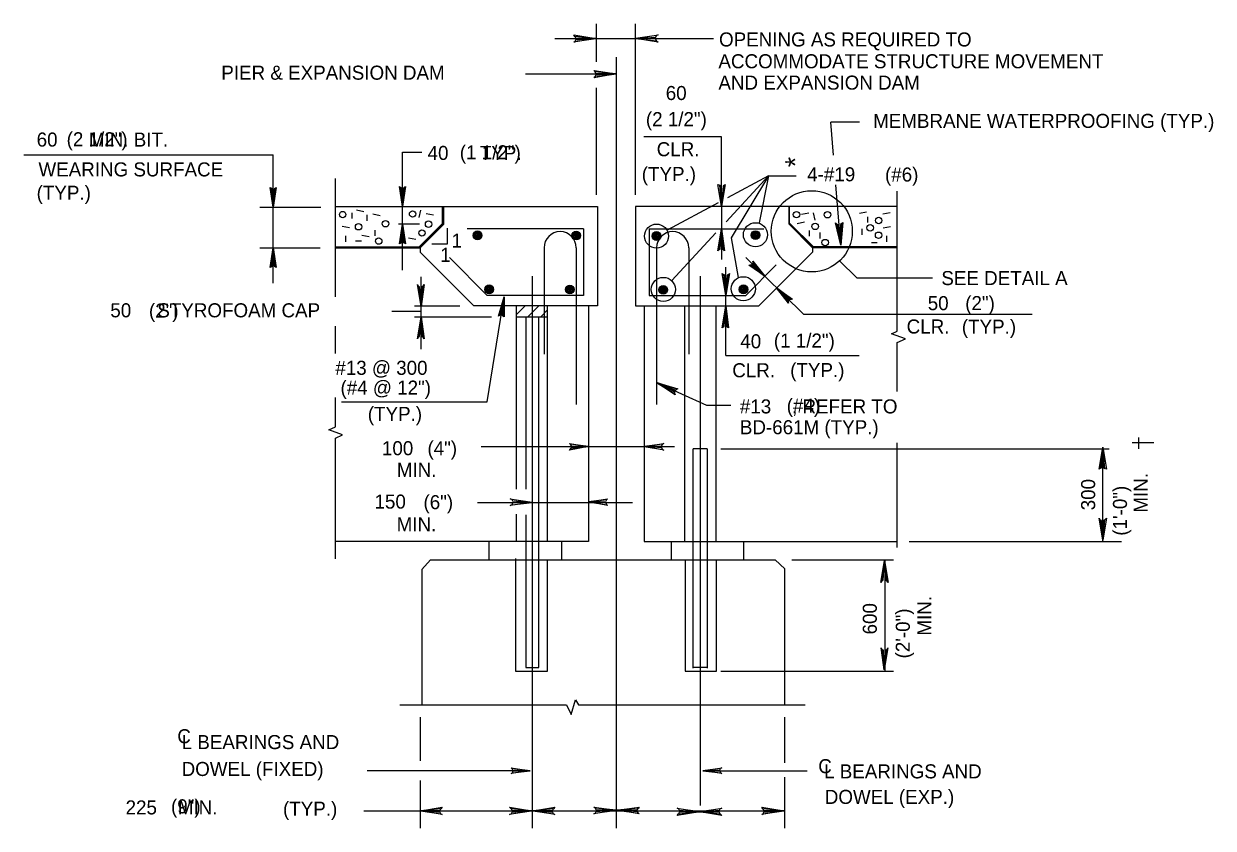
# Model space of a CAD drawing. Extents: x 638653 to 642302, y 298557 to 300414.
# Drawn here: x 641852 to 642106.1, y 300034.5 to 300206.3 of the extents above; entities that cross this region are included whole.
import ezdxf

# ---------------------------------------------------------------- set-up
doc = ezdxf.new("R2010")
doc.units = 0
doc.layers.add('1', color=7, linetype='Continuous')

msp = doc.modelspace()

# ---------------------------------------------------------------- linework, layer by layer
at = {"layer": '1'}
for p, q in [((641974.39, 300198.18), (641974.39, 300206.28)), ((641982.67, 300169.79), (641982.67, 300206.28)), ((641965.43, 300203.12), (641982.67, 300203.12)), ((641970.95, 300203.12), (641973.92, 300203.12)), ((641985.64, 300203.12), (641986.58, 300203.12)), ((641986.58, 300203.12), (641999.34, 300203.12)), ((641978.61, 300034.54), (641978.61, 300199.15)), ((641959.2, 300195.56), (641978.54, 300195.56)), ((641975.57, 300195.56), (641978.54, 300195.56)), ((641974.39, 300169.79), (641974.39, 300192.58)), ((642030.52, 300185.27), (642024.41, 300185.27)), ((642024.99, 300178.23), (642024.41, 300185.27)), ((642001.09, 300182.14), (641984.5, 300182.14)), ((642001.09, 300167.29), (642001.09, 300182.14)), ((641852.05, 300178.3), (641896.42, 300178.3)), ((641893.77, 300178.3), (641905.33, 300178.3)), ((641905.33, 300167.13), (641905.33, 300178.3)), ((641932.95, 300167.29), (641932.95, 300178.85)), ((641932.95, 300178.85), (641937.08, 300178.85)), ((641918.61, 300147.95), (641918.61, 300173.23)), ((642011.09, 300173.84), (642002.02, 300164.01)), ((642011.09, 300173.84), (642002.36, 300169.15)), ((642011.09, 300173.84), (642003.14, 300160.59)), ((642011.09, 300173.84), (642009.07, 300163.79)), ((642011.09, 300173.84), (642017.02, 300173.84)), ((642026.58, 300158.98), (642025.51, 300171.93)), ((642038.61, 300140.66), (642038.61, 300170.57)), ((642000.35, 300168.06), (641989.43, 300162.19)), ((641902.46, 300167.13), (641915.49, 300167.13)), ((641905.33, 300158.47), (641905.33, 300167.13)), ((641918.61, 300167.29), (641974.55, 300167.29)), ((641922.18, 300164.68), (641922.18, 300165.93)), ((641924.69, 300166.16), (641923.12, 300166.48)), ((641925.39, 300164.21), (641925.39, 300165.46)), ((641928.13, 300165.3), (641926.56, 300165.62)), ((641932.95, 300163.49), (641932.95, 300167.29)), ((641936.5, 300164.91), (641936.82, 300166.48)), ((641939.56, 300165.42), (641937.99, 300165.73)), ((641941.49, 300163.49), (641941.49, 300167.29)), ((641941.73, 300163.49), (641941.73, 300167.29)), ((641974.55, 300167.29), (641974.55, 300146.07)), ((641982.67, 300167.29), (641982.67, 300146.07)), ((642038.61, 300167.29), (641982.67, 300167.29)), ((642001.09, 300167.29), (642001.09, 300155.92)), ((642015.49, 300163.49), (642015.49, 300167.29)), ((642015.61, 300163.49), (642015.61, 300167.29)), ((642019.7, 300165.85), (642018.13, 300165.54)), ((642021.03, 300164.36), (642020.72, 300165.93)), ((642030.5, 300165.85), (642032.06, 300166.16)), ((642032.3, 300163.82), (642032.3, 300165.07)), ((642035.51, 300165.69), (642037.07, 300166.01)), ((641921.63, 300162.72), (641920.07, 300163.03)), ((641936.58, 300163.49), (641932.08, 300163.49)), ((641932.95, 300153.7), (641932.95, 300163.49)), ((641936.49, 300158.68), (641941.52, 300163.71)), ((641936.59, 300158.59), (641941.62, 300163.61)), ((641936.71, 300158.47), (641941.73, 300163.49)), ((641942.49, 300162.66), (641942.49, 300159.23)), ((641971.6, 300162.52), (641946.71, 300162.52)), ((641971.6, 300162.52), (641971.6, 300148.25)), ((641985.62, 300162.52), (641985.62, 300148.25)), ((641985.62, 300162.52), (642010.07, 300162.52)), ((642020.51, 300158.47), (642015.49, 300163.49)), ((642020.57, 300158.52), (642015.54, 300163.55)), ((642020.68, 300158.64), (642015.66, 300163.66)), ((642017.23, 300163.66), (642018.8, 300163.97)), ((642031.05, 300162.48), (642031.05, 300161.23)), ((642035.59, 300162.72), (642037.15, 300163.03)), ((641920.85, 300159.75), (641920.85, 300161)), ((641924.14, 300159.9), (641922.89, 300159.9)), ((641924.22, 300161.16), (641925.78, 300160.84)), ((641927.03, 300162.25), (641927.03, 300161)), ((641935.76, 300160.22), (641934.19, 300160.53)), ((641999.85, 300161.65), (641990.48, 300151.48)), ((642003.14, 300160.59), (642004.59, 300152.14)), ((642019.86, 300160.92), (642019.86, 300162.17)), ((642022.05, 300161.7), (642022.05, 300160.45)), ((642036.37, 300159.75), (642036.37, 300161)), ((641902.46, 300158.47), (641915.33, 300158.47)), ((641905.33, 300150.92), (641905.33, 300158.47)), ((641918.61, 300158.63), (641936.71, 300158.63)), ((641918.61, 300158.47), (641936.71, 300158.47)), ((641936.71, 300158.47), (641936.71, 300157.55)), ((641948.2, 300146.07), (641936.71, 300157.55)), ((641942.49, 300159.23), (641939.21, 300159.23)), ((641963.16, 300158.47), (641963.16, 300135.78)), ((641970.02, 300158.47), (641970.02, 300124.97)), ((641987.2, 300158.47), (641987.2, 300124.97)), ((641994.06, 300158.47), (641994.06, 300135.78)), ((642009.02, 300146.07), (642020.51, 300157.55)), ((642038.61, 300158.67), (642020.51, 300158.67)), ((642038.61, 300158.47), (642020.51, 300158.47)), ((642020.51, 300158.47), (642020.51, 300157.55)), ((642033.08, 300159.59), (642034.33, 300159.59)), ((641950.99, 300148.25), (641942.94, 300156.41)), ((642006.23, 300148.25), (642012.72, 300154.83)), ((642006.25, 300156.39), (642018.56, 300144.25)), ((642026.28, 300155.66), (642029.94, 300152.05)), ((641936.9, 300148.41), (641936.9, 300152.26)), ((641960.64, 300152.37), (641960.64, 300106)), ((641996.5, 300152.37), (641996.5, 300039.4)), ((642001.95, 300135.44), (642001.95, 300154.29)), ((642029.94, 300152.05), (642046.13, 300152.05)), ((641936.9, 300145.91), (641936.9, 300148.41)), ((641971.6, 300148.25), (641950.99, 300148.25)), ((641951, 300125.57), (641954.66, 300147.95)), ((641985.62, 300148.25), (642006.23, 300148.25)), ((641930.63, 300144.9), (641936.74, 300144.9)), ((641935.51, 300146.07), (641945.18, 300146.07)), ((641936.9, 300136.83), (641936.9, 300146.07)), ((641974.55, 300146.07), (641948.2, 300146.07)), ((641957.2, 300144.11), (641959.16, 300146.07)), ((641957.2, 300146.07), (641957.2, 300106.91)), ((641959.7, 300143.72), (641962.05, 300146.07)), ((641962.52, 300143.8), (641963.92, 300145.21)), ((641963.92, 300095.73), (641963.92, 300146.07)), ((641972.67, 300146.07), (641972.67, 300095.73)), ((641982.67, 300146.07), (642009.02, 300146.07)), ((641984.55, 300146.07), (641984.55, 300095.73)), ((641993.14, 300146.07), (641993.14, 300095.73)), ((641999.86, 300146.07), (641999.86, 300095.73)), ((641935.51, 300143.72), (641951.93, 300143.72)), ((641957.2, 300143.72), (641963.92, 300143.72)), ((641959.24, 300143.72), (641959.24, 300106.91)), ((641962.05, 300068.85), (641962.05, 300143.72)), ((642018.56, 300144.25), (642067.4, 300144.25)), ((641918.61, 300135.89), (641918.61, 300141.69)), ((642038.61, 300127.77), (642038.61, 300138.23)), ((642001.95, 300135.44), (642030.45, 300135.44)), ((641987.2, 300129.68), (641997.88, 300124.86)), ((641918.61, 300120.26), (641918.61, 300126.5)), ((641919.92, 300125.57), (641951, 300125.57)), ((641997.88, 300124.86), (642003.07, 300124.86)), ((641918.61, 300120.24), (641918.61, 300121.14)), ((641918.61, 300092.08), (641918.61, 300117.81)), ((641918.61, 300115.29), (641918.61, 300117.79)), ((642038.61, 300094.45), (642038.61, 300116.85)), ((642093.42, 300116.8), (642088.79, 300116.8)), ((642090.19, 300115.53), (642090.19, 300117.95)), ((641949.7, 300116.04), (641968.77, 300116.04)), ((641968.77, 300116.04), (641991.05, 300116.04)), ((641986.11, 300116.04), (641988.3, 300116.04)), ((641995.02, 300068.69), (641995.02, 300115.57)), ((641997.99, 300115.57), (641995.02, 300115.57)), ((641997.99, 300115.57), (641997.99, 300068.69)), ((642000.95, 300115.57), (642083.83, 300115.57)), ((642000.95, 300115.57), (642063.94, 300115.57)), ((642082.49, 300095.88), (642082.49, 300115.57)), ((641948.92, 300104.08), (641960.64, 300104.08)), ((641960.64, 300106), (641960.64, 300102.2)), ((641960.64, 300104.08), (641982.05, 300104.08)), ((641969.08, 300104.08), (641974.08, 300104.08)), ((641957.2, 300101.57), (641957.2, 300095.73)), ((641959.24, 300101.43), (641959.24, 300068.85)), ((641960.64, 300102.2), (641960.64, 300034.54)), ((641972.67, 300095.73), (641918.61, 300095.73)), ((641951.42, 300091.82), (641951.42, 300095.73)), ((641966.89, 300095.73), (641966.89, 300091.82)), ((641984.55, 300095.73), (642038.61, 300095.73)), ((641990.33, 300095.73), (641990.33, 300091.82)), ((642005.8, 300091.82), (642005.8, 300095.73)), ((642041.11, 300095.73), (642086.51, 300095.73)), ((641938.92, 300091.82), (641937.05, 300089.79)), ((641938.92, 300091.82), (641988.61, 300091.82)), ((641957.05, 300092.13), (641957.05, 300068.07)), ((641963.92, 300068.07), (641963.92, 300091.82)), ((641986.11, 300091.82), (642012.52, 300091.82)), ((641993.3, 300091.66), (641993.3, 300068.07)), ((642000.02, 300068.07), (642000.02, 300091.66)), ((642012.52, 300091.82), (642014.55, 300089.94)), ((642016.11, 300091.82), (642037.8, 300091.82)), ((642036, 300068.18), (642036, 300091.61)), ((641937.05, 300089.79), (641937.05, 300060.88)), ((642014.55, 300060.88), (642014.55, 300089.94)), ((641959.24, 300068.85), (641962.05, 300068.85)), ((641959.24, 300068.85), (641962.05, 300068.85)), ((641997.99, 300068.85), (641995.02, 300068.85)), ((641957.05, 300068.07), (641963.92, 300068.07)), ((641993.3, 300068.07), (642000.02, 300068.07)), ((642000.95, 300068.07), (642037.8, 300068.07)), ((641932.36, 300060.88), (641967.99, 300060.88)), ((641970.49, 300060.88), (642018.92, 300060.88)), ((641972.67, 300060.88), (641972.67, 300060.88)), ((641936.74, 300048.91), (641936.74, 300058.23)), ((642014.55, 300048.47), (642014.55, 300058.23)), ((641960.17, 300046.82), (641925.41, 300046.82)), ((641997.05, 300046.82), (642019.38, 300046.82)), ((641936.74, 300034.54), (641936.74, 300044.71)), ((642014.55, 300034.54), (642014.55, 300045.41)), ((641924.7, 300038.22), (641994.7, 300038.22)), ((641985.64, 300038.22), (642014.39, 300038.22))]:
    msp.add_line(p, q, dxfattribs=at)
for points in [[(641969.7, 300203.59), (641969.86, 300203.28), (641974.24, 300203.12), (641969.7, 300203.59), (641969.55, 300203.9), (641974.24, 300203.12), (641969.86, 300202.81), (641969.7, 300202.5), (641974.24, 300203.12), (641969.55, 300202.34), (641969.7, 300202.5)], [(641987.2, 300202.65), (641987.05, 300202.97), (641982.67, 300203.12), (641987.2, 300202.65), (641987.52, 300202.34), (641982.67, 300203.12), (641987.05, 300203.44), (641987.2, 300203.75), (641982.67, 300203.12), (641987.52, 300203.9), (641987.2, 300203.75)], [(641974.01, 300196.02), (641974.17, 300195.71), (641978.54, 300195.56), (641974.01, 300196.02), (641973.85, 300196.34), (641978.54, 300195.56), (641974.17, 300195.24), (641974.01, 300194.93), (641978.54, 300195.56), (641973.85, 300194.77), (641974.01, 300194.93)], [(641905.8, 300171.19), (641905.49, 300171.04), (641905.33, 300167.13), (641905.8, 300171.19), (641905.95, 300171.35), (641905.33, 300167.13), (641905.17, 300171.04), (641904.86, 300171.19), (641905.33, 300167.13), (641904.7, 300171.35), (641904.86, 300171.19)], [(641933.42, 300171.35), (641933.1, 300171.19), (641932.95, 300167.29), (641933.42, 300171.35), (641933.57, 300171.51), (641932.95, 300167.29), (641932.79, 300171.19), (641932.48, 300171.35), (641932.95, 300167.29), (641932.32, 300171.51), (641932.48, 300171.35)], [(642001.72, 300171.82), (642001.4, 300171.66), (642001.09, 300167.29), (642001.72, 300171.82), (642001.87, 300171.98), (642001.09, 300167.29), (642000.94, 300171.66), (642000.62, 300171.82), (642001.09, 300167.29), (642000.31, 300171.98), (642000.62, 300171.82)], [(641932.48, 300159.43), (641932.79, 300159.59), (641932.95, 300163.49), (641932.48, 300159.43), (641932.32, 300159.27), (641932.95, 300163.49), (641933.1, 300159.59), (641933.42, 300159.43), (641932.95, 300163.49), (641933.57, 300159.27), (641933.42, 300159.43)], [(642000.47, 300157.99), (642000.78, 300158.14), (642001.09, 300162.52), (642000.47, 300157.99), (642000.31, 300157.83), (642001.09, 300162.52), (642001.25, 300158.14), (642001.56, 300157.99), (642001.09, 300162.52), (642001.72, 300157.83), (642001.56, 300157.99)], [(642026.78, 300163.63), (642026.46, 300163.43), (642026.58, 300158.98), (642026.78, 300163.63), (642026.96, 300163.88), (642026.58, 300158.98), (642026, 300163.39), (642025.66, 300163.52), (642026.58, 300158.98), (642025.41, 300163.75), (642025.66, 300163.52)], [(641904.86, 300154.41), (641905.17, 300154.56), (641905.33, 300158.47), (641904.86, 300154.41), (641904.7, 300154.25), (641905.33, 300158.47), (641905.49, 300154.56), (641905.8, 300154.41), (641905.33, 300158.47), (641905.95, 300154.25), (641905.8, 300154.41)], [(642007.79, 300155.41), (642007.69, 300155.07), (642010.31, 300152.38), (642007.79, 300155.41), (642007.78, 300155.63), (642010.31, 300152.38), (642007.48, 300154.84), (642007.15, 300154.72), (642010.31, 300152.38), (642006.93, 300154.72), (642007.15, 300154.72)], [(642002.58, 300152.78), (642002.27, 300152.62), (642001.95, 300148.25), (642002.58, 300152.78), (642002.74, 300152.94), (642001.95, 300148.25), (642001.8, 300152.62), (642001.49, 300152.78), (642001.95, 300148.25), (642001.17, 300152.94), (642001.49, 300152.78)], [(641937.37, 300150.29), (641937.06, 300150.13), (641936.9, 300145.91), (641937.37, 300150.29), (641937.53, 300150.6), (641936.9, 300145.91), (641936.59, 300150.13), (641936.28, 300150.29), (641936.9, 300145.91), (641936.12, 300150.6), (641936.28, 300150.29)], [(642015.33, 300146.84), (642015.44, 300147.17), (642012.84, 300149.89), (642015.33, 300146.84), (642015.34, 300146.62), (642012.84, 300149.89), (642015.66, 300147.4), (642015.98, 300147.52), (642012.84, 300149.89), (642016.21, 300147.52), (642015.98, 300147.52)], [(641953.6, 300144), (641953.93, 300144.11), (641954.66, 300147.95), (641953.6, 300144), (641953.42, 300143.87), (641954.66, 300147.95), (641954.24, 300144.06), (641954.52, 300143.86), (641954.66, 300147.95), (641954.65, 300143.68), (641954.52, 300143.86)], [(642001.33, 300141.54), (642001.64, 300141.69), (642001.95, 300146.07), (642001.33, 300141.54), (642001.17, 300141.38), (642001.95, 300146.07), (642002.11, 300141.69), (642002.42, 300141.54), (642001.95, 300146.07), (642002.58, 300141.38), (642002.42, 300141.54)], [(641936.28, 300139.35), (641936.59, 300139.5), (641936.9, 300143.72), (641936.28, 300139.35), (641936.12, 300139.04), (641936.9, 300143.72), (641937.06, 300139.5), (641937.37, 300139.35), (641936.9, 300143.72), (641937.53, 300139.04), (641937.37, 300139.35)], [(642038.61, 300138.23), (642040.33, 300139.01), (642037.36, 300140.1), (642038.61, 300140.66)], [(641991.1, 300127.28), (641991.08, 300127.63), (641987.2, 300129.68), (641991.1, 300127.28), (641991.18, 300127.08), (641987.2, 300129.68), (641991.27, 300128.06), (641991.54, 300128.28), (641987.2, 300129.68), (641991.74, 300128.36), (641991.54, 300128.28)], [(641918.61, 300117.81), (641920.15, 300118.51), (641917.18, 300119.6), (641918.61, 300120.24)], [(641968.77, 300116.5), (641968.92, 300116.19), (641972.67, 300116.04), (641968.77, 300116.5), (641968.61, 300116.66), (641972.67, 300116.04), (641968.92, 300115.72), (641968.77, 300115.57), (641972.67, 300116.04), (641968.61, 300115.25), (641968.77, 300115.57)], [(641988.45, 300115.41), (641988.3, 300115.72), (641984.55, 300116.04), (641988.45, 300115.41), (641988.77, 300115.25), (641984.55, 300116.04), (641988.3, 300116.19), (641988.45, 300116.5), (641984.55, 300116.04), (641988.77, 300116.66), (641988.45, 300116.5)], [(642081.87, 300111.35), (642082.18, 300111.51), (642082.49, 300115.88), (642081.87, 300111.35), (642081.71, 300111.19), (642082.49, 300115.88), (642082.65, 300111.51), (642082.96, 300111.35), (642082.49, 300115.88), (642083.28, 300111.19), (642082.96, 300111.35)], [(641956.27, 300104.71), (641956.42, 300104.4), (641960.64, 300104.08), (641956.27, 300104.71), (641955.95, 300104.86), (641960.64, 300104.08), (641956.42, 300103.93), (641956.27, 300103.61), (641960.64, 300104.08), (641955.95, 300103.46), (641956.27, 300103.61)], [(641976.58, 300103.61), (641976.42, 300103.93), (641972.67, 300104.24), (641976.58, 300103.61), (641976.74, 300103.46), (641972.67, 300104.24), (641976.42, 300104.4), (641976.58, 300104.71), (641972.67, 300104.24), (641976.74, 300104.86), (641976.58, 300104.71)], [(642082.96, 300100.41), (642082.65, 300100.26), (642082.49, 300096.04), (642082.96, 300100.41), (642083.28, 300100.73), (642082.49, 300096.04), (642082.18, 300100.26), (642081.87, 300100.41), (642082.49, 300096.04), (642081.71, 300100.73), (642081.87, 300100.41)], [(642035.27, 300087.34), (642035.58, 300087.49), (642035.89, 300091.71), (642035.27, 300087.34), (642035.11, 300087.03), (642035.89, 300091.71), (642036.05, 300087.49), (642036.36, 300087.34), (642035.89, 300091.71), (642036.67, 300087.03), (642036.36, 300087.34)], [(642036.41, 300072.71), (642036.1, 300072.55), (642035.79, 300068.33), (642036.41, 300072.71), (642036.57, 300073.02), (642035.79, 300068.33), (642035.63, 300072.55), (642035.32, 300072.71), (642035.79, 300068.33), (642035.16, 300073.02), (642035.32, 300072.71)], [(641967.99, 300060.88), (641968.92, 300058.85), (641969.86, 300061.98), (641970.49, 300060.88)], [(641956.27, 300047.29), (641956.42, 300046.98), (641960.17, 300046.82), (641956.27, 300047.29), (641956.11, 300047.44), (641960.17, 300046.82), (641956.42, 300046.66), (641956.42, 300046.35), (641960.17, 300046.82), (641956.11, 300046.19), (641956.42, 300046.35)], [(642000.95, 300046.35), (642000.8, 300046.66), (641997.05, 300046.82), (642000.95, 300046.35), (642001.11, 300046.19), (641997.05, 300046.82), (642000.8, 300046.98), (642000.8, 300047.29), (641997.05, 300046.82), (642001.11, 300047.44), (642000.8, 300047.29)], [(641941.11, 300037.6), (641940.95, 300037.91), (641936.74, 300038.22), (641941.11, 300037.6), (641941.42, 300037.44), (641936.74, 300038.22), (641940.95, 300038.38), (641941.11, 300038.69), (641936.74, 300038.22), (641941.42, 300039), (641941.11, 300038.69)], [(641956.11, 300038.69), (641956.27, 300038.38), (641960.49, 300038.22), (641956.11, 300038.69), (641955.8, 300039), (641960.49, 300038.22), (641956.27, 300037.91), (641956.11, 300037.6), (641960.49, 300038.22), (641955.8, 300037.44), (641956.11, 300037.6)], [(641965.17, 300037.6), (641965.02, 300037.91), (641960.8, 300038.22), (641965.17, 300037.6), (641965.49, 300037.44), (641960.8, 300038.22), (641965.02, 300038.38), (641965.17, 300038.69), (641960.8, 300038.22), (641965.49, 300039), (641965.17, 300038.69)], [(641974.08, 300038.85), (641974.24, 300038.54), (641978.61, 300038.38), (641974.08, 300038.85), (641973.77, 300039), (641978.61, 300038.38), (641974.24, 300038.07), (641974.08, 300037.75), (641978.61, 300038.38), (641973.77, 300037.6), (641974.08, 300037.75)], [(641983.3, 300037.75), (641983.14, 300038.07), (641978.77, 300038.38), (641983.3, 300037.75), (641983.45, 300037.6), (641978.77, 300038.38), (641983.14, 300038.54), (641983.3, 300038.85), (641978.77, 300038.38), (641983.45, 300039), (641983.3, 300038.85)], [(641991.89, 300038.69), (641992.05, 300038.38), (641996.42, 300038.07), (641991.89, 300038.69), (641991.58, 300038.85), (641996.42, 300038.07), (641992.05, 300037.91), (641991.89, 300037.6), (641996.42, 300038.07), (641991.58, 300037.29), (641991.89, 300037.6)], [(642000.8, 300037.6), (642000.64, 300037.91), (641996.42, 300038.07), (642000.8, 300037.6), (642001.11, 300037.29), (641996.42, 300038.07), (642000.64, 300038.38), (642000.8, 300038.69), (641996.42, 300038.07), (642001.11, 300038.85), (642000.8, 300038.69)], [(642009.86, 300038.69), (642010.02, 300038.38), (642014.39, 300038.22), (642009.86, 300038.69), (642009.7, 300039), (642014.39, 300038.22), (642010.02, 300037.91), (642009.86, 300037.6), (642014.39, 300038.22), (642009.7, 300037.44), (642009.86, 300037.6)]]:
    msp.add_lwpolyline(points, dxfattribs=at)
for centre, radius in [((642020.34, 300161.97), 8.66), ((641920.16, 300165.54), 0.686), ((641935.09, 300165.67), 0.686), ((642017.08, 300165.53), 0.686), ((642023.7, 300165.51), 0.686), ((642034.63, 300164.29), 0.686), ((641923.55, 300162.94), 0.686), ((641929.3, 300163.59), 0.686), ((641938.5, 300163.49), 0.686), ((641987.18, 300160.95), 2.57), ((642008.31, 300161.24), 2.57), ((642021.07, 300163.02), 0.686), ((642032.81, 300162.71), 0.686), ((641927.85, 300159.89), 0.686), ((641937.09, 300161.61), 0.686), ((641948.97, 300161.11), 0.938), ((641948.97, 300161.11), 0.781), ((641948.97, 300161.11), 0.625), ((641948.97, 300161.11), 0.469), ((641948.97, 300161.11), 0.312), ((641948.97, 300161.11), 0.156), ((641970.03, 300161.06), 0.938), ((641970.03, 300161.06), 0.781), ((641970.03, 300161.06), 0.625), ((641970.03, 300161.06), 0.469), ((641970.03, 300161.06), 0.312), ((641970.03, 300161.06), 0.156), ((641987.17, 300160.97), 0.938), ((641987.17, 300160.97), 0.781), ((641987.17, 300160.97), 0.625), ((641987.17, 300160.97), 0.469), ((641987.17, 300160.97), 0.312), ((641987.17, 300160.97), 0.156), ((642008.31, 300161.17), 0.938), ((642008.31, 300161.17), 0.781), ((642008.31, 300161.17), 0.625), ((642008.31, 300161.17), 0.469), ((642008.31, 300161.17), 0.312), ((642008.31, 300161.17), 0.156), ((642023.2, 300159.57), 0.686), ((642034.61, 300161.14), 0.686), ((642005.72, 300149.71), 2.57), ((641951.45, 300149.58), 0.938), ((641951.45, 300149.58), 0.781), ((641951.45, 300149.58), 0.625), ((641951.45, 300149.58), 0.469), ((641951.45, 300149.58), 0.312), ((641951.45, 300149.58), 0.156), ((641968.67, 300149.54), 0.938), ((641968.67, 300149.54), 0.781), ((641968.67, 300149.54), 0.625), ((641968.67, 300149.54), 0.469), ((641968.67, 300149.54), 0.312), ((641968.67, 300149.54), 0.156), ((641988.64, 300149.57), 2.57), ((641988.62, 300149.47), 0.938), ((641988.62, 300149.47), 0.781), ((641988.62, 300149.47), 0.625), ((641988.62, 300149.47), 0.469), ((641988.62, 300149.47), 0.312), ((641988.62, 300149.47), 0.156), ((642005.77, 300149.58), 0.938), ((642005.77, 300149.58), 0.781), ((642005.77, 300149.58), 0.625), ((642005.77, 300149.58), 0.469), ((642005.77, 300149.58), 0.312), ((642005.77, 300149.58), 0.156)]:
    msp.add_circle(centre, radius, dxfattribs=at)
for centre in [(641966.59, 300158.47), (641990.63, 300158.47)]:
    msp.add_arc(centre, 3.43, 0, 180, dxfattribs=at)

# ---------------------------------------------------------------- texts
for s, p in [('OPENING AS REQUIRED TO', (642000.53, 300201.43)), ('ACCOMMODATE STRUCTURE MOVEMENT', (642000.4, 300196.78)), ('  PIER & EXPANSION DAM', (641892, 300194.34)), ('60', (641989.15, 300190)), ('AND EXPANSION DAM', (642000.4, 300192.22)), ('(2 1/2")', (641984.91, 300184.42)), ('MEMBRANE WATERPROOFING (TYP.)', (642033.44, 300184.05)), ('60      MIN. BIT.', (641854.8, 300180.06)), ('(2 1/2")', (641861.2, 300180.13)), ('40      TYP.', (641938.29, 300177.21)), ('(1 1/2")', (641945.17, 300177.34)), ('CLR.', (641987.22, 300178)), ('WEARING SURFACE', (641855.18, 300173.69)), ('(TYP.)', (641984.03, 300172.71)), ('4-#19', (642019.36, 300172.64)), ('(#6)', (642035.98, 300172.6)), ('(TYP.)', (641854.79, 300168.7)), ('1', (641943.42, 300158.49)), ('1', (641940.97, 300155.45)), ('SEE DETAIL A', (642048.01, 300150.49)), ('50     STYROFOAM CAP', (641870.53, 300143.61)), ('(2")', (641878.78, 300143.54)), ('#13 @ 300', (641918.59, 300131.33)), ('(#4 @ 12")', (641919.69, 300127.1)), ('(TYP.)', (641925.52, 300121.49)), ('#13    , REFER TO', (642004.98, 300123.09)), ('(#4)', (642014.99, 300123.25)), ('BD-661M (TYP.)', (642004.98, 300118.65)), ('100', (641928.54, 300114.17)), ('(4")', (641938.26, 300114.16)), (' MIN.', (641930.6, 300109.55)), ('150', (641926.95, 300102.77)), ('(6")', (641937.41, 300102.65)), (' MIN.', (641930.57, 300097.92)), ('C', (641884.84, 300052.68)), ('L BEARINGS AND', (641885.76, 300051.43)), ('DOWEL (FIXED)', (641885.76, 300045.69)), ('C', (642021.72, 300046.28)), ('L BEARINGS AND', (642022.97, 300045.18)), ('225    MIN.', (641873.79, 300037.48)), ('(9")', (641883.49, 300037.71)), ('DOWEL (EXP.)', (642023.12, 300039.73)), ('(TYP.)', (641907.41, 300037.2))]:
    msp.add_text(s, height=3, dxfattribs=at).set_placement(p)
for s, height, rotation, p in [('*', 4.2, 90, (642018.92, 300175.67)), ('50', 3, 360, (642045.1, 300145.14)), ('(2")', 3, 360, (642053.11, 300145.15)), ('CLR.', 3, 360, (642040.6, 300140.15)), ('(TYP.)', 3, 360, (642052.39, 300140.11)), ('40', 3, 360, (642005.07, 300136.99)), ('(1 1/2")', 3, 360, (642012.24, 300137.15)), ('CLR.', 3, 360, (642003.36, 300130.81)), ('(TYP.)', 3, 360, (642015.73, 300130.85)), ('MIN.', 3, 90, (642092.11, 300101.91)), ('300', 3, 90, (642080.86, 300102.41)), ('(1\'-0")', 3, 90, (642087.66, 300096.99)), ('MIN.', 3, 90, (642045.89, 300075.66)), ('600', 3, 90, (642034.23, 300075.91)), ('(2\'-0")', 3, 90, (642041.28, 300070.79))]:
    msp.add_text(s, height=height, rotation=rotation, dxfattribs=at).set_placement(p)

doc.saveas('drawing.dxf')
